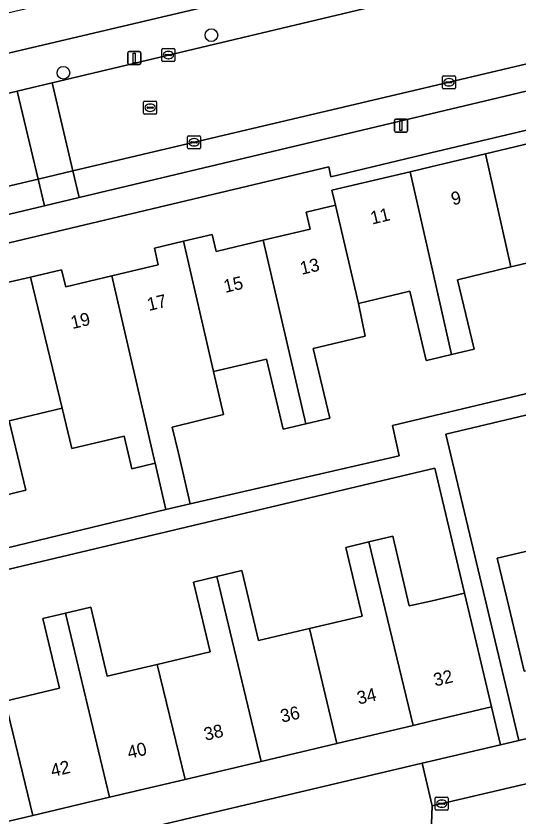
# Model space of a CAD drawing. Extents: x 158031 to 159244, y 380104 to 381214.
# Drawn here: x 158468.1 to 158506.8, y 380796.3 to 380858 of the extents above; entities that cross this region are included whole.
import ezdxf

# ---------------------------------------------------------------- set-up
doc = ezdxf.new("R2010")
doc.units = 0
for name, color, linetype in [('IMGEO_Boom', 7, 'Continuous'), ('IMGEO_Erf', 7, 'Continuous'), ('IMGEO_Kolk', 7, 'Continuous'), ('IMGEO_Lichtmast', 7, 'Continuous'), ('IMGEO_Pand', 7, 'Continuous'), ('IMGEO_Pand_nummerreeks', 7, 'Continuous'), ('IMGEO_Parkeervlak_open', 7, 'Continuous'), ('IMGEO_Rijbaan_lokaal_open', 7, 'Continuous'), ('IMGEO_Rioolput', 7, 'Continuous'), ('IMGEO_Voetpad_open', 7, 'Continuous')]:
    doc.layers.add(name, color=color, linetype=linetype)

msp = doc.modelspace()

# ---------------------------------------------------------------- linework, layer by layer
at = {"layer": 'IMGEO_Boom'}
for centre in [(158483.12, 380856.502), (158471.741, 380853.603)]:
    msp.add_circle(centre, 0.489, dxfattribs=at)
at = {"layer": 'IMGEO_Erf'}
for points in [[(158512.752, 380866.563), (158512.225, 380868.83), (158511.956, 380868.697), (158505.875, 380867.262), (158500.029, 380865.883), (158494.173, 380864.502), (158488.336, 380863.126), (158482.402, 380861.726), (158476.478, 380860.329), (158470.632, 380858.951), (158464.786, 380857.572), (158458.725, 380856.143), (158459.414, 380853.223), (158500, 380862.796)], [(158527.386, 380853.947), (158500, 380847.433), (158492.306, 380845.603), (158492.147, 380846.362), (158431.507, 380831.934)], [(158467.081, 380837.368), (158469.197, 380837.871), (158471.597, 380838.442), (158471.911, 380837.124), (158475.47, 380837.971), (158479.039, 380838.82), (158478.736, 380840.095), (158480.97, 380840.627), (158483.185, 380841.154), (158483.495, 380839.85), (158487.104, 380840.709), (158490.713, 380841.567), (158490.405, 380842.862), (158492.672, 380843.401), (158492.397, 380844.555), (158498.421, 380845.988), (158500, 380846.364), (158504.216, 380847.364), (158510.012, 380848.739)], [(158510.213, 380839.618), (158506.165, 380838.651), (158502.049, 380837.667), (158503.328, 380832.315), (158501.59, 380831.908), (158500, 380831.535), (158499.654, 380831.454), (158498.387, 380836.777), (158494.441, 380835.838), (158494.939, 380833.319), (158490.96, 380832.372), (158492.236, 380827.011), (158490.389, 380826.571), (158488.652, 380826.158), (158487.367, 380831.561), (158483.296, 380830.592), (158484.062, 380827.286), (158480.115, 380826.329), (158480.595, 380824.31), (158481.491, 380820.412), (158497.564, 380824.113), (158497.048, 380826.435), (158531.947, 380834.753)], [(158520.157, 380830.298), (158501.147, 380825.768), (158505.739, 380806.499), (158506.764, 380802.198), (158510.799, 380803.157)], [(158437.015, 380809.671), (158479.606, 380819.978), (158478.788, 380823.537), (158476.997, 380823.112), (158476.92, 380823.436), (158476.398, 380825.632), (158472.397, 380824.68), (158471.647, 380827.773), (158467.561, 380826.801), (158468.833, 380821.456), (158467.063, 380821.035)], [(158467.248, 380805.229), (158471.433, 380806.225), (158470.158, 380811.585), (158471.885, 380811.996), (158473.845, 380812.462), (158475.113, 380807.133), (158478.943, 380808.044), (158483.035, 380809.018), (158481.756, 380814.393), (158483.536, 380814.817), (158485.453, 380815.273), (158486.736, 380809.878), (158490.66, 380810.812), (158494.709, 380811.775), (158493.452, 380817.056), (158495.243, 380817.483), (158497.072, 380817.918), (158498.349, 380812.552), (158500, 380812.93), (158502.592, 380813.523), (158500.3, 380823.166), (158437.377, 380808.21)], [(158507.185, 380807.531), (158506.028, 380812.396), (158505.117, 380816.23), (158509.351, 380817.236)], [(158444.311, 380787.435), (158499.334, 380800.434), (158500, 380800.591), (158505.362, 380801.865), (158504.669, 380804.783), (158500, 380803.673), (158498.646, 380803.352), (158492.766, 380801.96), (158486.945, 380800.581), (158481.105, 380799.198), (158475.283, 380797.819), (158469.375, 380796.42), (158463.495, 380795.027)], [(158523.244, 380750), (158511.631, 380799.863), (158500.107, 380797.15), (158500, 380794.379)]]:
    msp.add_lwpolyline(points, dxfattribs=at)
at = {"layer": 'IMGEO_Kolk'}
for p, q in [((158479.313, 380854.543), (158479.313, 380855.395)), ((158479.388, 380855.469), (158480.24, 380855.469)), ((158480.314, 380855.395), (158480.314, 380854.543)), ((158479.572, 380854.963), (158479.572, 380854.975)), ((158480.01, 380854.926), (158479.612, 380854.926)), ((158479.615, 380855.012), (158480.013, 380855.012)), ((158479.801, 380855.249), (158479.826, 380855.249)), ((158480.056, 380854.975), (158480.056, 380854.963)), ((158480.24, 380854.469), (158479.388, 380854.469)), ((158479.824, 380854.689), (158479.799, 380854.689)), ((158500.899, 380852.452), (158500.899, 380853.304)), ((158500.974, 380853.378), (158501.826, 380853.378)), ((158501.158, 380852.872), (158501.158, 380852.884)), ((158501.201, 380852.921), (158501.599, 380852.921)), ((158501.387, 380853.158), (158501.412, 380853.158)), ((158501.642, 380852.884), (158501.642, 380852.872)), ((158501.9, 380853.304), (158501.9, 380852.452)), ((158501.826, 380852.378), (158500.974, 380852.378)), ((158501.596, 380852.835), (158501.198, 380852.835)), ((158501.41, 380852.598), (158501.385, 380852.598)), ((158481.29, 380847.827), (158481.29, 380848.679)), ((158481.365, 380848.753), (158482.217, 380848.753)), ((158482.291, 380848.679), (158482.291, 380847.827)), ((158481.549, 380848.247), (158481.549, 380848.259)), ((158481.987, 380848.21), (158481.589, 380848.21)), ((158481.592, 380848.296), (158481.99, 380848.296)), ((158481.801, 380847.973), (158481.776, 380847.973)), ((158481.778, 380848.533), (158481.803, 380848.533)), ((158482.033, 380848.259), (158482.033, 380848.247)), ((158482.217, 380847.753), (158481.365, 380847.753)), ((158500.342, 380796.899), (158500.342, 380797.751)), ((158500.417, 380797.825), (158501.269, 380797.825)), ((158500.644, 380797.368), (158501.042, 380797.368)), ((158500.83, 380797.605), (158500.855, 380797.605)), ((158501.343, 380797.751), (158501.343, 380796.899)), ((158501.269, 380796.825), (158500.417, 380796.825)), ((158500.601, 380797.319), (158500.601, 380797.331)), ((158501.039, 380797.282), (158500.641, 380797.282)), ((158500.853, 380797.045), (158500.828, 380797.045)), ((158501.085, 380797.331), (158501.085, 380797.319))]:
    msp.add_line(p, q, dxfattribs=at)
for points in [[(158479.313, 380854.543), (158479.313, 380855.395)], [(158479.388, 380855.469), (158480.24, 380855.469)], [(158480.314, 380855.395), (158480.314, 380854.543)], [(158480.24, 380854.469), (158479.388, 380854.469)], [(158500.899, 380852.452), (158500.899, 380853.304)], [(158500.974, 380853.378), (158501.826, 380853.378)], [(158501.9, 380853.304), (158501.9, 380852.452)], [(158501.826, 380852.378), (158500.974, 380852.378)], [(158481.29, 380847.827), (158481.29, 380848.679)], [(158481.365, 380848.753), (158482.217, 380848.753)], [(158482.291, 380848.679), (158482.291, 380847.827)], [(158482.217, 380847.753), (158481.365, 380847.753)], [(158500.342, 380796.899), (158500.342, 380797.751)], [(158500.417, 380797.825), (158501.269, 380797.825)], [(158501.343, 380797.751), (158501.343, 380796.899)], [(158501.269, 380796.825), (158500.417, 380796.825)]]:
    msp.add_lwpolyline(points, dxfattribs=at)
for centre, radius, start, end in [((158479.39, 380855.393), 0.0765, 91.55205, 178.44795), ((158479.39, 380855.393), 0.0765, 91.55205, 178.44795), ((158480.238, 380855.393), 0.0765, 1.55205, 88.44795), ((158480.238, 380855.393), 0.0765, 1.55205, 88.44795), ((158479.612, 380854.972), 0.0403, 85.87752, 175.75265), ((158479.609, 380854.962), 0.0366, 178.93798, 274.71019), ((158480.013, 380854.969), 0.043, 264.86636, 352.45326), ((158480.017, 380854.974), 0.0386, 1.73085, 96.63898), ((158479.39, 380854.545), 0.0765, 181.55205, 268.44795), ((158479.39, 380854.545), 0.0765, 181.55205, 268.44795), ((158480.238, 380854.545), 0.0765, 271.55205, 358.44795), ((158480.238, 380854.545), 0.0765, 271.55205, 358.44795), ((158500.976, 380853.302), 0.0765, 91.55205, 178.44795), ((158500.976, 380853.302), 0.0765, 91.55205, 178.44795), ((158501.198, 380852.881), 0.0403, 85.87752, 175.75265), ((158501.195, 380852.871), 0.0366, 178.93798, 274.71019), ((158501.599, 380852.878), 0.043, 264.86636, 352.45326), ((158501.603, 380852.883), 0.0386, 1.73085, 96.63898), ((158501.824, 380853.302), 0.0765, 1.55205, 88.44795), ((158501.824, 380853.302), 0.0765, 1.55205, 88.44795), ((158500.976, 380852.454), 0.0765, 181.55205, 268.44795), ((158500.976, 380852.454), 0.0765, 181.55205, 268.44795), ((158501.824, 380852.454), 0.0765, 271.55205, 358.44795), ((158501.824, 380852.454), 0.0765, 271.55205, 358.44795), ((158481.367, 380848.677), 0.0765, 91.55205, 178.44795), ((158481.367, 380848.677), 0.0765, 91.55205, 178.44795), ((158482.215, 380848.677), 0.0765, 1.55205, 88.44795), ((158482.215, 380848.677), 0.0765, 1.55205, 88.44795), ((158481.589, 380848.256), 0.0403, 85.87752, 175.75265), ((158481.586, 380848.246), 0.0366, 178.93798, 274.71019), ((158481.99, 380848.253), 0.043, 264.86636, 352.45326), ((158481.994, 380848.258), 0.0386, 1.73085, 96.63898), ((158481.367, 380847.829), 0.0765, 181.55205, 268.44795), ((158481.367, 380847.829), 0.0765, 181.55205, 268.44795), ((158482.215, 380847.829), 0.0765, 271.55205, 358.44795), ((158482.215, 380847.829), 0.0765, 271.55205, 358.44795), ((158500.419, 380797.749), 0.0765, 91.55205, 178.44795), ((158500.419, 380797.749), 0.0765, 91.55205, 178.44795), ((158500.641, 380797.328), 0.0403, 85.87752, 175.75265), ((158501.046, 380797.33), 0.0386, 1.73085, 96.63898), ((158501.267, 380797.749), 0.0765, 1.55205, 88.44795), ((158501.267, 380797.749), 0.0765, 1.55205, 88.44795), ((158500.419, 380796.901), 0.0765, 181.55205, 268.44795), ((158500.419, 380796.901), 0.0765, 181.55205, 268.44795), ((158500.638, 380797.318), 0.0366, 178.93798, 274.71019), ((158501.042, 380797.325), 0.043, 264.86636, 352.45326), ((158501.267, 380796.901), 0.0765, 271.55205, 358.44795), ((158501.267, 380796.901), 0.0765, 271.55205, 358.44795)]:
    msp.add_arc(centre, radius, start, end, dxfattribs=at)
for centre, major_axis, ratio, start_param, end_param in [((158479.8, 380854.969), (-0.387, 0.002), 0.722429, 4.712389, 7.853982), ((158479.825, 380854.969), (-0.39, 0.002), 0.717154, 1.570796, 4.712389), ((158501.386, 380852.878), (-0.387, 0.002), 0.722429, 4.712389, 7.853982), ((158501.411, 380852.878), (-0.39, 0.002), 0.717154, 1.570796, 4.712389), ((158481.777, 380848.253), (-0.387, 0.002), 0.722429, 4.712389, 7.853982), ((158481.802, 380848.253), (-0.39, 0.002), 0.717154, 1.570796, 4.712389), ((158500.829, 380797.325), (-0.387, 0.002), 0.722429, 4.712389, 7.853982), ((158500.854, 380797.325), (-0.39, 0.002), 0.717154, 1.570796, 4.712389)]:
    msp.add_ellipse(centre, major_axis=major_axis, ratio=ratio, start_param=start_param, end_param=end_param, dxfattribs=at)
at = {"layer": 'IMGEO_Lichtmast'}
for p, q in [((158476.69, 380854.352), (158476.69, 380855.152)), ((158476.69, 380855.152), (158476.69, 380854.352)), ((158476.79, 380855.252), (158477.58, 380855.252)), ((158477.58, 380855.252), (158476.79, 380855.252)), ((158477.68, 380855.152), (158477.68, 380854.352)), ((158477.68, 380854.352), (158477.68, 380855.152)), ((158477.58, 380854.252), (158476.79, 380854.252)), ((158476.79, 380854.252), (158477.58, 380854.252)), ((158497.21, 380849.143), (158497.21, 380849.943)), ((158497.21, 380849.943), (158497.21, 380849.143)), ((158497.31, 380850.043), (158498.1, 380850.043)), ((158498.1, 380850.043), (158497.31, 380850.043)), ((158498.2, 380849.943), (158498.2, 380849.143)), ((158498.2, 380849.143), (158498.2, 380849.943)), ((158498.1, 380849.043), (158497.31, 380849.043)), ((158497.31, 380849.043), (158498.1, 380849.043))]:
    msp.add_line(p, q, dxfattribs=at)
for points in [[(158477.11, 380855.127), (158477.26, 380855.127), (158477.26, 380854.377), (158477.11, 380854.377), (158477.11, 380855.127)], [(158497.63, 380849.918), (158497.78, 380849.918), (158497.78, 380849.168), (158497.63, 380849.168), (158497.63, 380849.918)]]:
    msp.add_lwpolyline(points, dxfattribs=at)
for centre, start, end in [((158476.79, 380855.152), 90, 180), ((158476.79, 380855.152), 90, 180), ((158477.58, 380855.152), 0, 90), ((158477.58, 380855.152), 360, 90), ((158476.79, 380854.352), 180, 270), ((158476.79, 380854.352), 180, 270), ((158477.58, 380854.352), 270, 0), ((158477.58, 380854.352), 270, 0), ((158497.31, 380849.943), 90, 180), ((158497.31, 380849.943), 90, 180), ((158498.1, 380849.943), 0, 90), ((158498.1, 380849.943), 360, 90), ((158497.31, 380849.143), 180, 270), ((158497.31, 380849.143), 180, 270), ((158498.1, 380849.143), 270, 0), ((158498.1, 380849.143), 270, 0)]:
    msp.add_arc(centre, 0.1, start, end, dxfattribs=at)
at = {"layer": 'IMGEO_Pand'}
for points in [[(158506.165, 380838.651), (158510.213, 380839.618), (158511.503, 380834.22), (158513.257, 380834.639), (158510.012, 380848.739), (158504.216, 380847.364)], [(158506.165, 380838.651), (158504.216, 380847.364), (158500, 380846.364), (158498.421, 380845.988), (158500, 380838.972), (158501.59, 380831.908), (158503.328, 380832.315), (158502.049, 380837.667)], [(158498.421, 380845.988), (158492.397, 380844.555), (158492.672, 380843.401), (158494.441, 380835.838), (158498.387, 380836.777), (158499.654, 380831.454), (158500, 380831.535), (158501.59, 380831.908), (158500, 380838.972)], [(158490.389, 380826.571), (158492.236, 380827.011), (158490.96, 380832.372), (158494.939, 380833.319), (158494.441, 380835.838), (158492.672, 380843.401), (158490.405, 380842.862), (158490.713, 380841.567), (158487.104, 380840.709)], [(158490.389, 380826.571), (158487.104, 380840.709), (158483.495, 380839.85), (158483.185, 380841.154), (158480.97, 380840.627), (158483.296, 380830.592), (158487.367, 380831.561), (158488.652, 380826.158)], [(158483.296, 380830.592), (158480.97, 380840.627), (158478.736, 380840.095), (158479.039, 380838.82), (158475.47, 380837.971), (158478.713, 380823.862), (158478.788, 380823.537), (158479.606, 380819.978), (158481.491, 380820.412), (158480.595, 380824.31), (158480.115, 380826.329), (158484.062, 380827.286)], [(158475.47, 380837.971), (158471.911, 380837.124), (158471.597, 380838.442), (158469.197, 380837.871), (158471.647, 380827.773), (158472.397, 380824.68), (158476.398, 380825.632), (158476.92, 380823.436), (158476.997, 380823.112), (158478.788, 380823.537), (158478.713, 380823.862)], [(158463.733, 380835.183), (158467.063, 380821.035), (158468.833, 380821.456), (158467.561, 380826.801), (158471.647, 380827.773), (158469.197, 380837.871), (158467.081, 380837.368), (158467.394, 380836.054)], [(158513.233, 380808.969), (158509.938, 380822.906), (158508.107, 380822.471), (158509.351, 380817.236), (158505.117, 380816.23), (158506.028, 380812.396), (158507.185, 380807.531)], [(158495.243, 380817.483), (158498.646, 380803.352), (158500, 380803.673), (158504.669, 380804.783), (158503.513, 380809.648), (158502.592, 380813.523), (158500, 380812.93), (158498.349, 380812.552), (158497.072, 380817.918)], [(158490.66, 380810.812), (158492.766, 380801.96), (158498.646, 380803.352), (158495.243, 380817.483), (158493.452, 380817.056), (158494.709, 380811.775)], [(158490.66, 380810.812), (158486.736, 380809.878), (158485.453, 380815.273), (158483.536, 380814.817), (158486.945, 380800.581), (158492.766, 380801.96)], [(158483.536, 380814.817), (158481.756, 380814.393), (158483.035, 380809.018), (158478.943, 380808.044), (158481.105, 380799.198), (158486.945, 380800.581)], [(158471.885, 380811.996), (158475.283, 380797.819), (158481.105, 380799.198), (158478.943, 380808.044), (158475.113, 380807.133), (158473.845, 380812.462)], [(158471.885, 380811.996), (158470.158, 380811.585), (158471.433, 380806.225), (158467.248, 380805.229), (158469.375, 380796.42), (158475.283, 380797.819)], [(158467.248, 380805.229), (158466.567, 380808.05), (158462.492, 380807.081), (158461.874, 380809.682), (158460.082, 380809.256), (158463.495, 380795.027), (158469.375, 380796.42)]]:
    msp.add_lwpolyline(points, close=True, dxfattribs=at)
at = {"layer": 'IMGEO_Parkeervlak_open'}
for points in [[(158500, 380850.436), (158515.654, 380854.159), (158515.207, 380856.135), (158500, 380852.548), (158472.473, 380846.056), (158472.957, 380844.003)], [(158472.473, 380846.056), (158469.788, 380845.423), (158470.273, 380843.365), (158472.957, 380844.003)], [(158470.273, 380843.365), (158469.788, 380845.423), (158465.626, 380844.441), (158434.542, 380837.096), (158436.031, 380836.73), (158436.953, 380836.125), (158437.123, 380836.027), (158437.302, 380835.944), (158437.487, 380835.878), (158437.678, 380835.828), (158437.872, 380835.796), (158438.068, 380835.781), (158438.265, 380835.783), (158438.46, 380835.804), (158438.55, 380835.819)]]:
    msp.add_lwpolyline(points, close=True, dxfattribs=at)
at = {"layer": 'IMGEO_Rijbaan_lokaal_open'}
for points in [[(158472.473, 380846.056), (158500, 380852.548), (158515.207, 380856.135), (158522.175, 380857.778), (158534.08, 380860.599), (158545.922, 380863.405), (158544.303, 380870.251), (158526.184, 380865.973), (158519.469, 380864.387), (158501.877, 380860.234), (158500, 380859.786), (158470.875, 380852.834)], [(158472.473, 380846.056), (158470.875, 380852.834), (158468.191, 380852.193), (158469.788, 380845.423)], [(158382.955, 380824.821), (158384.586, 380825.186), (158420.125, 380833.689), (158426.859, 380835.28), (158434.542, 380837.096), (158465.626, 380844.441), (158469.788, 380845.423), (158468.191, 380852.193), (158458.51, 380849.883), (158455.24, 380849.102), (158434.124, 380844.068), (158427.688, 380842.533), (158381.334, 380831.623)]]:
    msp.add_lwpolyline(points, close=True, dxfattribs=at)
at = {"layer": 'IMGEO_Rioolput'}
for p, q in [((158477.909, 380850.49), (158477.909, 380851.342)), ((158477.984, 380851.416), (158478.836, 380851.416)), ((158478.397, 380851.196), (158478.422, 380851.196)), ((158478.91, 380851.342), (158478.91, 380850.49)), ((158478.836, 380850.416), (158477.984, 380850.416)), ((158478.168, 380850.91), (158478.168, 380850.922)), ((158478.606, 380850.873), (158478.208, 380850.873)), ((158478.211, 380850.959), (158478.609, 380850.959)), ((158478.42, 380850.636), (158478.395, 380850.636)), ((158478.652, 380850.922), (158478.652, 380850.91))]:
    msp.add_line(p, q, dxfattribs=at)
for points in [[(158477.909, 380850.49), (158477.909, 380851.342)], [(158477.984, 380851.416), (158478.836, 380851.416)], [(158478.91, 380851.342), (158478.91, 380850.49)], [(158478.836, 380850.416), (158477.984, 380850.416)]]:
    msp.add_lwpolyline(points, dxfattribs=at)
for centre, radius, start, end in [((158477.986, 380851.34), 0.0765, 91.55205, 178.44795), ((158477.986, 380851.34), 0.0765, 91.55205, 178.44795), ((158478.834, 380851.34), 0.0765, 1.55205, 88.44795), ((158478.834, 380851.34), 0.0765, 1.55205, 88.44795), ((158477.986, 380850.492), 0.0765, 181.55205, 268.44795), ((158477.986, 380850.492), 0.0765, 181.55205, 268.44795), ((158478.208, 380850.919), 0.0403, 85.87752, 175.75265), ((158478.205, 380850.909), 0.0366, 178.93798, 274.71019), ((158478.609, 380850.916), 0.043, 264.86636, 352.45326), ((158478.613, 380850.921), 0.0386, 1.73085, 96.63898), ((158478.834, 380850.492), 0.0765, 271.55205, 358.44795), ((158478.834, 380850.492), 0.0765, 271.55205, 358.44795)]:
    msp.add_arc(centre, radius, start, end, dxfattribs=at)
for centre, major_axis, ratio, start_param, end_param in [((158478.396, 380850.916), (-0.387, 0.002), 0.722429, 4.712389, 7.853982), ((158478.421, 380850.916), (-0.39, 0.002), 0.717154, 1.570796, 4.712389)]:
    msp.add_ellipse(centre, major_axis=major_axis, ratio=ratio, start_param=start_param, end_param=end_param, dxfattribs=at)
at = {"layer": 'IMGEO_Voetpad_open'}
for points in [[(158519.469, 380864.387), (158526.184, 380865.973), (158544.303, 380870.251), (158547.027, 380870.894), (158548.628, 380871.272), (158549.756, 380871.538), (158551.754, 380872.016), (158551.634, 380872.501), (158551.015, 380875.027), (158548.06, 380874.33), (158539.823, 380872.349), (158531.08, 380870.288), (158528.134, 380869.517), (158525.106, 380868.818), (158519.402, 380867.476), (158514.58, 380866.28), (158512.303, 380865.698), (158500, 380862.796), (158459.414, 380853.223)], [(158572.759, 380867.634), (158561.381, 380864.951), (158553.511, 380863.095), (158549.117, 380862.059), (158546.392, 380861.417), (158534.608, 380858.638), (158534.08, 380860.599), (158522.175, 380857.778), (158515.207, 380856.135), (158515.654, 380854.159), (158500, 380850.436), (158472.957, 380844.003), (158470.273, 380843.365), (158438.55, 380835.819)], [(158380.219, 380831.378), (158381.334, 380831.623), (158427.688, 380842.533), (158434.124, 380844.068), (158455.24, 380849.102), (158458.51, 380849.883), (158468.191, 380852.193), (158470.875, 380852.834), (158500, 380859.786), (158501.877, 380860.234), (158519.469, 380864.387)], [(158382.15, 380819.43), (158403.689, 380824.581), (158405.227, 380824.949), (158428.782, 380830.582), (158431.67, 380831.273), (158431.507, 380831.934), (158492.147, 380846.362), (158492.306, 380845.603), (158500, 380847.433), (158527.386, 380853.947), (158531.949, 380855.031), (158535.255, 380855.756), (158554.603, 380860.32)]]:
    msp.add_lwpolyline(points, dxfattribs=at)
for points in [[(158532.318, 380833.196), (158531.947, 380834.753), (158497.048, 380826.435), (158497.564, 380824.113), (158481.491, 380820.412), (158479.606, 380819.978), (158437.015, 380809.671), (158437.377, 380808.21), (158500.3, 380823.166), (158502.592, 380813.523), (158503.513, 380809.648), (158504.669, 380804.783), (158505.362, 380801.865), (158506.764, 380802.198), (158505.739, 380806.499), (158501.147, 380825.768), (158520.157, 380830.298)], [(158532.331, 380804.649), (158533.158, 380804.845), (158543.309, 380807.269), (158542.451, 380810.679), (158537.922, 380809.603), (158510.799, 380803.157), (158506.764, 380802.198), (158505.362, 380801.865), (158500, 380800.591), (158499.334, 380800.434), (158500, 380797.604), (158500.107, 380797.15), (158511.631, 380799.863), (158513.72, 380800.306), (158523.146, 380802.508), (158524.138, 380802.728)], [(158476.794, 380791.546), (158478.747, 380787.394), (158484.954, 380788.864), (158484.549, 380790.587), (158488.073, 380791.416), (158489.882, 380791.842), (158493.61, 380792.72), (158494.012, 380791.01), (158499.924, 380792.411), (158500, 380794.379), (158500.107, 380797.15), (158500, 380797.604), (158499.334, 380800.434), (158444.311, 380787.435), (158440.318, 380786.43), (158443.849, 380771.419), (158448.498, 380772.49), (158445.785, 380784.149), (158462.971, 380788.162), (158464.897, 380788.727)]]:
    msp.add_lwpolyline(points, close=True, dxfattribs=at)

# ---------------------------------------------------------------- texts
at = {"layer": 'IMGEO_Pand_nummerreeks'}
for s, rotation, p in [('9', 13.35314, (158501.695, 380843.391)), ('11', 13.35314, (158495.487, 380841.917)), ('13', 13.32793, (158490.07, 380838.045)), ('15', 13.32793, (158484.19, 380836.652)), ('17', 13.327, (158478.309, 380835.259)), ('19', 13.327, (158472.429, 380833.866)), ('32', 13.328, (158500.336, 380806.346)), ('34', 13.328, (158494.449, 380804.952)), ('36', 13.328, (158488.559, 380803.556)), ('38', 13.328, (158482.672, 380802.161)), ('40', 13.328, (158476.782, 380800.766)), ('42', 13.328, (158470.886, 380799.369))]:
    msp.add_text(s, height=1, rotation=rotation, dxfattribs=at).set_placement(p)

doc.saveas('drawing.dxf')
